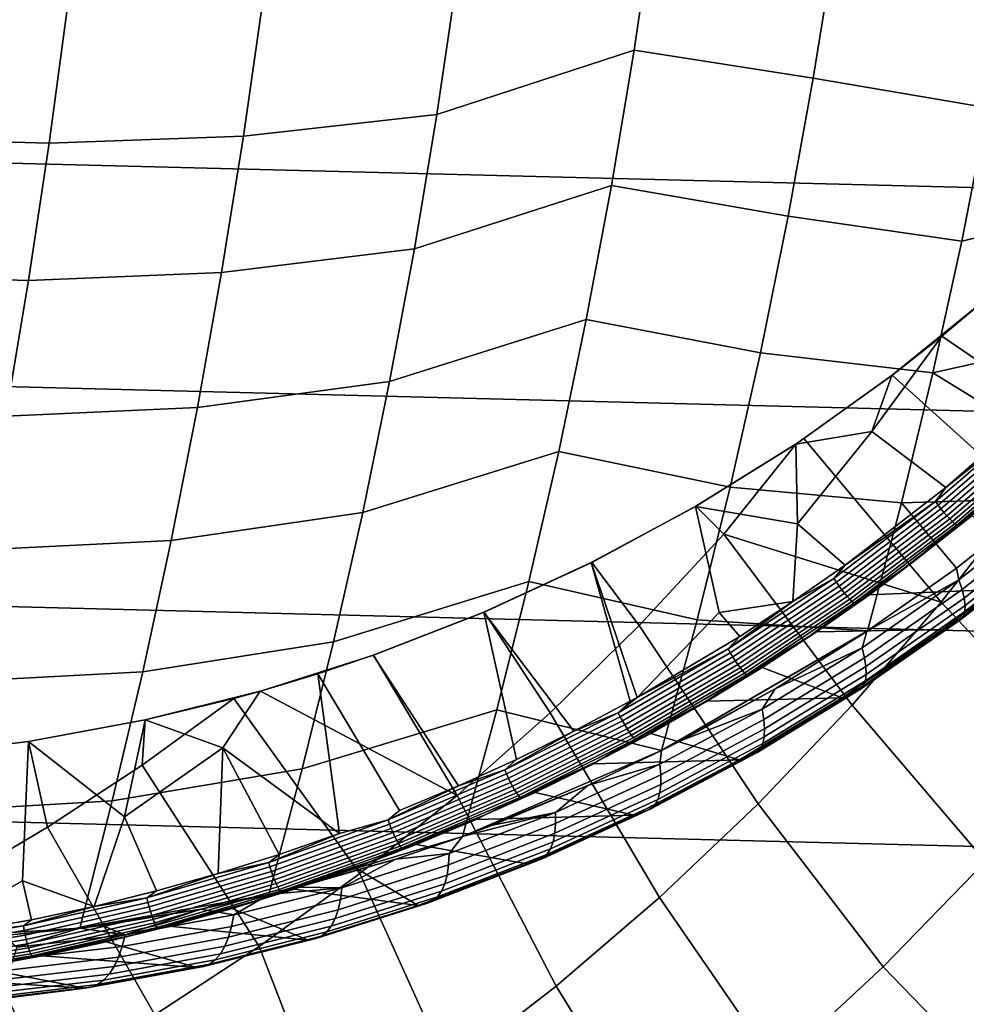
# Model space of a CAD drawing. Header units: metres. Extents: x -248 to 28, y -28 to 28.
# Tile 427 of 507: x 6.85 to 12.28, y -12.28 to -6.64. Entities that reach past the tile are written whole.
import ezdxf

# ---------------------------------------------------------------- set-up
doc = ezdxf.new("R2010")
doc.units = ezdxf.units.M
doc.layers.add('solid_10_061_053_XXX', color=7, linetype='CONTINUOUS')

msp = doc.modelspace()

# ---------------------------------------------------------------- linework, layer by layer
at = {"layer": 'solid_10_061_053_XXX'}
for points in [[(25.284929, -7.93235, -9.8), (-25.654243, -6.641504, -9.8), (-25.957792, -5.333158, -9.8), (25.654264, -6.641425, -9.8)], [(9.244533, -7.185627, 154.108765), (10.375559, -6.816954, 153.54126), (10.49159, -6.033722, 153.726349), (9.360117, -6.407876, 154.305481)], [(10.49159, -6.033722, 153.726349), (10.375559, -6.816954, 153.54126), (11.403118, -6.976356, 152.806366), (11.531529, -6.176166, 152.998718)], [(11.531529, -6.176166, 152.998718), (11.403118, -6.976356, 152.806366), (12.404055, -7.147351, 152.037994), (12.53872, -6.374791, 152.227692)], [(8.135921, -7.308485, 154.707077), (9.244533, -7.185627, 154.108765), (9.360117, -6.407876, 154.305481), (8.248598, -6.517776, 154.912094)], [(7.023015, -7.348447, 155.295807), (7.129978, -6.553258, 155.504395), (6.002103, -6.526462, 156.079498), (5.902855, -7.319019, 155.87146)], [(8.248598, -6.517776, 154.912094), (7.129978, -6.553258, 155.504395), (7.023015, -7.348447, 155.295807), (8.135921, -7.308485, 154.707077)], [(24.850672, -9.202921, -9.8), (-25.284903, -7.932432, -9.8), (-25.654243, -6.641504, -9.8), (25.284929, -7.93235, -9.8)], [(9.115823, -7.955221, 153.889694), (10.245491, -7.592253, 153.333755), (10.375559, -6.816954, 153.54126), (9.244533, -7.185627, 154.108765)], [(10.375559, -6.816954, 153.54126), (10.245491, -7.592253, 153.333755), (11.259202, -7.767858, 152.590775), (11.403118, -6.976356, 152.806366)], [(12.254116, -7.91139, 151.826782), (13.308946, -7.660403, 151.146729), (13.463882, -6.880183, 151.352234), (12.404055, -7.147351, 152.037994)], [(11.403118, -6.976356, 152.806366), (11.259202, -7.767858, 152.590775), (12.254116, -7.91139, 151.826782), (12.404055, -7.147351, 152.037994)], [(8.010457, -8.090765, 154.478775), (9.115823, -7.955221, 153.889694), (9.244533, -7.185627, 154.108765), (8.135921, -7.308485, 154.707077)], [(6.90391, -8.135222, 155.063522), (7.023015, -7.348447, 155.295807), (5.902855, -7.319019, 155.87146), (5.79233, -8.103414, 155.639771)], [(8.135921, -7.308485, 154.707077), (7.023015, -7.348447, 155.295807), (6.90391, -8.135222, 155.063522), (8.010457, -8.090765, 154.478775)], [(8.974152, -8.715796, 153.64856), (10.101542, -8.358715, 153.104095), (10.245491, -7.592253, 153.333755), (9.115823, -7.955221, 153.889694)], [(10.245491, -7.592253, 153.333755), (10.101542, -8.358715, 153.104095), (11.099969, -8.549688, 152.352234), (11.259202, -7.767858, 152.590775)], [(12.089097, -8.666004, 151.594299), (13.137514, -8.430961, 150.919357), (13.308946, -7.660403, 151.146729), (12.254116, -7.91139, 151.826782)], [(11.259202, -7.767858, 152.590775), (11.099969, -8.549688, 152.352234), (12.089097, -8.666004, 151.594299), (12.254116, -7.91139, 151.826782)], [(24.352566, -10.449987, -9.8), (-24.850639, -9.203009, -9.8), (-25.284903, -7.932432, -9.8), (24.850672, -9.202921, -9.8)], [(7.87237, -8.863729, 154.227493), (8.974152, -8.715796, 153.64856), (9.115823, -7.955221, 153.889694), (8.010457, -8.090765, 154.478775)], [(6.772821, -8.912702, 154.807861), (6.90391, -8.135222, 155.063522), (5.79233, -8.103414, 155.639771), (5.67067, -8.878786, 155.384735)], [(8.010457, -8.090765, 154.478775), (6.90391, -8.135222, 155.063522), (6.772821, -8.912702, 154.807861), (7.87237, -8.863729, 154.227493)], [(12.617494, -9.365501, 147.116699), (13.066931, -8.72749, 147.116699), (12.380787, -8.252901, 147.62265), (11.855892, -8.678464, 147.730698)], [(12.377996, -8.255672, 148.430588), (12.140452, -8.454803, 148.478043), (11.855892, -8.678464, 147.730698), (12.380787, -8.252901, 147.62265)], [(12.377996, -8.255672, 148.430588), (12.711805, -8.843927, 148.077499), (12.140452, -8.454803, 148.478043)], [(8.819705, -9.466509, 153.385651), (9.943907, -9.115468, 152.8526), (10.101542, -8.358715, 153.104095), (8.974152, -8.715796, 153.64856)], [(10.101542, -8.358715, 153.104095), (9.943907, -9.115468, 152.8526), (10.925651, -9.320897, 152.09108), (11.099969, -8.549688, 152.352234)], [(11.85335, -8.680717, 148.535294), (12.140452, -8.454803, 148.478043), (11.738485, -9.001714, 148.479019)], [(12.711805, -8.843927, 148.077499), (12.163136, -9.322347, 148.172913), (11.738485, -9.001714, 148.479019), (12.140452, -8.454803, 148.478043)], [(11.85335, -8.680717, 148.535294), (11.855892, -8.678464, 147.730698), (12.140452, -8.454803, 148.478043)], [(12.089097, -8.666004, 151.594299), (12.950979, -9.194942, 150.667313), (13.137514, -8.430961, 150.919357)], [(11.099969, -8.549688, 152.352234), (10.925651, -9.320897, 152.09108), (11.909224, -9.410316, 151.340897), (12.089097, -8.666004, 151.594299)], [(11.302268, -9.073219, 148.644821), (11.348875, -9.041702, 147.834641), (11.855892, -8.678464, 147.730698), (11.85335, -8.680717, 148.535294)], [(11.302268, -9.073219, 148.644821), (11.85335, -8.680717, 148.535294), (11.738485, -9.001714, 148.479019)], [(12.136933, -9.980412, 147.116699), (12.617494, -9.365501, 147.116699), (11.855892, -8.678464, 147.730698), (11.348875, -9.041702, 147.834641)], [(12.089097, -8.666004, 151.594299), (11.909224, -9.410316, 151.340897), (12.72895, -9.385272, 150.735016), (12.950979, -9.194942, 150.667313)], [(7.721846, -9.626508, 153.953552), (8.819705, -9.466509, 153.385651), (8.974152, -8.715796, 153.64856), (7.87237, -8.863729, 154.227493)], [(12.657169, -8.927126, 148.078506), (12.163136, -9.322347, 148.172913), (12.711805, -8.843927, 148.077499)], [(7.87237, -8.863729, 154.227493), (6.772821, -8.912702, 154.807861), (6.62992, -9.680014, 154.529129), (7.721846, -9.626508, 153.953552)], [(12.102985, -9.402634, 148.17485), (12.163136, -9.322347, 148.172913), (12.657169, -8.927126, 148.078506)], [(12.102985, -9.402634, 148.17485), (12.657169, -8.927126, 148.078506), (12.674067, -8.94693, 148.071762), (12.118665, -9.423484, 148.168335)], [(12.118665, -9.423484, 148.168335), (12.674067, -8.94693, 148.071762), (12.69195, -8.966913, 148.069748), (12.135315, -9.444523, 148.166519)], [(12.135315, -9.444523, 148.166519), (12.69195, -8.966913, 148.069748), (12.710239, -8.986432, 148.072495), (12.152402, -9.465074, 148.169495)], [(11.302268, -9.073219, 148.644821), (11.738485, -9.001714, 148.479019), (11.313309, -9.529966, 148.479233)], [(12.163136, -9.322347, 148.172913), (11.585681, -9.766893, 148.273163), (11.313309, -9.529966, 148.479233), (11.738485, -9.001714, 148.479019)], [(12.152402, -9.465074, 148.169495), (12.710239, -8.986432, 148.072495), (12.728351, -9.004859, 148.079956), (12.169376, -9.484477, 148.177139)], [(12.169376, -9.484477, 148.177139), (12.728351, -9.004859, 148.079956), (12.745701, -9.021604, 148.091858), (12.185693, -9.502107, 148.18924)], [(12.185693, -9.502107, 148.18924), (12.745701, -9.021604, 148.091858), (12.761732, -9.036126, 148.107834), (12.200826, -9.517399, 148.205368)], [(10.726982, -9.431315, 148.758682), (10.72967, -9.429515, 147.961014), (11.304771, -9.071272, 147.843658), (11.302268, -9.073219, 148.644821)], [(10.726982, -9.431315, 148.758682), (11.302268, -9.073219, 148.644821), (11.313309, -9.529966, 148.479233)], [(10.889824, -9.589048, 147.834854), (11.304771, -9.071272, 147.843658), (10.72967, -9.429515, 147.961014)], [(12.136933, -9.980412, 147.116699), (11.348875, -9.041702, 147.834641), (11.304771, -9.071272, 147.843658), (10.889824, -9.589048, 147.834854)], [(11.302268, -9.073219, 148.644821), (11.304771, -9.071272, 147.843658), (11.348875, -9.041702, 147.834641)], [(12.200826, -9.517399, 148.205368), (12.761732, -9.036126, 148.107834), (12.775929, -9.047961, 148.127365), (12.21429, -9.529861, 148.225021)], [(12.21429, -9.529861, 148.225021), (12.775929, -9.047961, 148.127365), (12.787836, -9.056727, 148.149826), (12.225652, -9.539092, 148.247574)], [(12.225652, -9.539092, 148.247574), (12.787836, -9.056727, 148.149826), (12.519433, -9.307812, 148.222794)], [(8.652672, -10.206519, 153.101288), (9.77279, -9.861647, 152.579559), (9.943907, -9.115468, 152.8526), (8.819705, -9.466509, 153.385651)], [(9.943907, -9.115468, 152.8526), (9.77279, -9.861647, 152.579559), (10.736482, -10.080536, 151.807648), (10.925651, -9.320897, 152.09108)], [(23.791927, -11.67022, -9.8), (-24.352528, -10.450079, -9.8), (-24.850639, -9.203009, -9.8), (24.352566, -10.449987, -9.8)], [(11.965378, -9.75566, 148.319061), (12.519433, -9.307812, 148.222794), (12.312025, -9.484849, 148.267929)], [(12.225652, -9.539092, 148.247574), (12.519433, -9.307812, 148.222794), (11.965378, -9.75566, 148.319061)], [(10.925651, -9.320897, 152.09108), (10.736482, -10.080536, 151.807648), (11.714759, -10.143613, 151.066727), (11.909224, -9.410316, 151.340897)], [(12.102985, -9.402634, 148.17485), (11.585681, -9.766893, 148.273163), (12.163136, -9.322347, 148.172913)], [(12.945025, -10.835777, 146.342194), (13.468182, -10.178204, 146.342194), (12.617494, -9.365501, 147.116699), (12.136933, -9.980412, 147.116699)], [(11.52129, -9.843099, 148.275818), (11.585681, -9.766893, 148.273163), (12.102985, -9.402634, 148.17485)], [(11.52129, -9.843099, 148.275818), (12.102985, -9.402634, 148.17485), (12.118665, -9.423484, 148.168335), (11.535694, -9.864916, 148.269516)], [(11.909224, -9.410316, 151.340897), (11.714759, -10.143613, 151.066727), (12.224598, -9.783947, 150.89534)], [(11.909224, -9.410316, 151.340897), (12.224598, -9.783947, 150.89534), (12.72895, -9.385272, 150.735016)], [(12.238312, -9.852019, 150.838242), (12.773966, -9.42888, 150.668549), (12.72895, -9.385272, 150.735016), (12.224598, -9.783947, 150.89534)], [(7.559068, -10.378229, 153.657288), (8.652672, -10.206519, 153.101288), (8.819705, -9.466509, 153.385651), (7.721846, -9.626508, 153.953552)], [(10.130357, -9.75308, 148.876266), (10.132538, -9.751783, 148.082306), (10.72967, -9.429515, 147.961014), (10.726982, -9.431315, 148.758682)], [(10.726982, -9.431315, 148.758682), (10.864352, -10.038164, 148.479477), (10.392905, -10.525275, 148.479568), (10.130357, -9.75308, 148.876266)], [(10.404833, -10.113237, 147.834854), (10.889824, -9.589048, 147.834854), (10.72967, -9.429515, 147.961014), (10.132538, -9.751783, 148.082306)], [(11.286789, -9.975922, 148.324982), (10.864352, -10.038164, 148.479477), (10.726982, -9.431315, 148.758682), (11.313309, -9.529966, 148.479233)], [(11.535694, -9.864916, 148.269516), (12.118665, -9.423484, 148.168335), (12.135315, -9.444523, 148.166519), (11.551056, -9.88693, 148.267929)], [(11.551056, -9.88693, 148.267929), (12.135315, -9.444523, 148.166519), (12.152402, -9.465074, 148.169495), (11.566883, -9.908435, 148.271118)], [(11.566883, -9.908435, 148.271118), (12.152402, -9.465074, 148.169495), (12.169376, -9.484477, 148.177139), (11.582667, -9.928739, 148.278976)], [(12.256448, -9.907056, 150.770905), (12.796113, -9.481407, 150.600403), (12.773966, -9.42888, 150.668549), (12.238312, -9.852019, 150.838242)], [(11.585681, -9.766893, 148.273163), (11.286789, -9.975922, 148.324982), (11.313309, -9.529966, 148.479233)], [(11.582667, -9.928739, 148.278976), (12.169376, -9.484477, 148.177139), (12.185693, -9.502107, 148.18924), (11.597899, -9.947188, 148.29126)], [(11.597899, -9.947188, 148.29126), (12.185693, -9.502107, 148.18924), (12.200826, -9.517399, 148.205368), (11.612092, -9.963191, 148.307556)], [(11.612092, -9.963191, 148.307556), (12.200826, -9.517399, 148.205368), (12.21429, -9.529861, 148.225021), (11.624787, -9.976233, 148.327347)], [(11.624787, -9.976233, 148.327347), (12.21429, -9.529861, 148.225021), (12.225652, -9.539092, 148.247574), (11.635579, -9.985895, 148.350006)], [(11.724946, -9.937097, 148.371048), (12.312025, -9.484849, 148.267929), (12.700123, -9.705933, 150.038544), (12.446944, -9.907779, 150.120026)], [(11.965378, -9.75566, 148.319061), (12.312025, -9.484849, 148.267929), (11.724946, -9.937097, 148.371048)], [(12.268213, -9.956066, 150.697739), (12.811646, -9.528152, 150.526474), (12.796113, -9.481407, 150.600403), (12.256448, -9.907056, 150.770905)], [(12.273441, -9.998361, 150.619781), (12.820348, -9.568456, 150.447769), (12.811646, -9.528152, 150.526474), (12.268213, -9.956066, 150.697739)], [(11.087259, -11.13492, 147.116699), (11.626435, -10.570703, 147.116699), (10.889824, -9.589048, 147.834854), (10.404833, -10.113237, 147.834854)], [(11.626435, -10.570703, 147.116699), (12.136933, -9.980412, 147.116699), (10.889824, -9.589048, 147.834854)], [(11.635579, -9.985895, 148.350006), (12.225652, -9.539092, 148.247574), (11.965378, -9.75566, 148.319061)], [(12.272061, -10.033348, 150.538132), (12.822097, -9.601754, 150.365417), (12.820348, -9.568456, 150.447769), (12.273441, -9.998361, 150.619781)], [(7.721846, -9.626508, 153.953552), (6.62992, -9.680014, 154.529129), (6.475379, -10.436289, 154.227661), (7.559068, -10.378229, 153.657288)], [(12.228917, -10.090102, 150.282593), (12.785864, -9.655477, 150.10817), (12.804732, -9.645573, 150.194412), (12.249641, -10.079543, 150.368347)], [(12.249641, -10.079543, 150.368347), (12.804732, -9.645573, 150.194412), (12.816867, -9.627581, 150.280579), (12.264091, -10.060535, 150.453918)], [(12.264091, -10.060535, 150.453918), (12.816867, -9.627581, 150.280579), (12.822097, -9.601754, 150.365417), (12.272061, -10.033348, 150.538132)], [(12.228917, -10.090102, 150.282593), (12.446944, -9.907779, 150.120026), (12.785864, -9.655477, 150.10817)], [(9.513801, -10.037605, 148.997238), (9.516088, -10.036461, 148.20694), (10.132538, -9.751783, 148.082306), (10.130357, -9.75308, 148.876266)], [(10.130357, -9.75308, 148.876266), (10.35265, -10.54754, 148.486511), (10.029696, -10.71894, 148.542221), (9.513801, -10.037605, 148.997238)], [(9.894638, -10.612928, 147.834854), (10.404833, -10.113237, 147.834854), (10.132538, -9.751783, 148.082306), (9.516088, -10.036461, 148.20694)], [(10.130357, -9.75308, 148.876266), (10.392905, -10.525275, 148.479568), (10.35265, -10.54754, 148.486511)], [(11.386464, -10.169911, 148.419449), (11.965378, -9.75566, 148.319061), (11.421086, -10.149735, 148.424347)], [(11.635579, -9.985895, 148.350006), (11.965378, -9.75566, 148.319061), (11.386464, -10.169911, 148.419449)], [(11.965378, -9.75566, 148.319061), (11.724946, -9.937097, 148.371048), (11.421086, -10.149735, 148.424347)], [(11.52129, -9.843099, 148.275818), (11.286789, -9.975922, 148.324982), (11.585681, -9.766893, 148.273163)], [(12.238312, -9.852019, 150.838242), (12.224598, -9.783947, 150.89534), (11.714759, -10.143613, 151.066727)], [(8.473246, -10.934992, 152.795807), (9.588397, -10.596388, 152.285309), (9.77279, -9.861647, 152.579559), (8.652672, -10.206519, 153.101288)], [(9.77279, -9.861647, 152.579559), (9.588397, -10.596388, 152.285309), (10.533062, -10.83043, 151.500305), (10.736482, -10.080536, 151.807648)], [(10.914306, -10.246979, 148.380936), (11.286789, -9.975922, 148.324982), (11.52129, -9.843099, 148.275818)], [(10.914306, -10.246979, 148.380936), (11.52129, -9.843099, 148.275818), (11.535694, -9.864916, 148.269516), (10.927382, -10.26968, 148.374863)], [(10.927382, -10.26968, 148.374863), (11.535694, -9.864916, 148.269516), (11.551056, -9.88693, 148.267929), (10.941403, -10.292586, 148.37352)], [(11.683034, -10.240511, 151.025055), (12.238312, -9.852019, 150.838242), (11.714759, -10.143613, 151.066727), (11.70927, -10.147264, 151.068619)], [(11.69701, -10.297885, 150.958679), (12.256448, -9.907056, 150.770905), (12.238312, -9.852019, 150.838242), (11.683034, -10.240511, 151.025055)], [(10.941403, -10.292586, 148.37352), (11.551056, -9.88693, 148.267929), (11.566883, -9.908435, 148.271118), (10.95592, -10.314963, 148.376938)], [(10.95592, -10.314963, 148.376938), (11.566883, -9.908435, 148.271118), (11.582667, -9.928739, 148.278976), (10.970464, -10.336091, 148.385025)], [(10.970464, -10.336091, 148.385025), (11.582667, -9.928739, 148.278976), (11.597899, -9.947188, 148.29126), (10.984569, -10.355289, 148.397491)], [(11.421086, -10.149735, 148.424347), (11.724946, -9.937097, 148.371048), (12.446944, -9.907779, 150.120026), (12.143872, -10.135469, 150.220169)], [(11.704864, -10.349011, 150.886444), (12.268213, -9.956066, 150.697739), (12.256448, -9.907056, 150.770905), (11.69701, -10.297885, 150.958679)], [(12.228917, -10.090102, 150.282593), (12.143872, -10.135469, 150.220169), (12.446944, -9.907779, 150.120026)], [(11.286789, -9.975922, 148.324982), (10.981474, -10.175825, 148.377838), (10.864352, -10.038164, 148.479477)], [(10.914306, -10.246979, 148.380936), (10.981474, -10.175825, 148.377838), (11.286789, -9.975922, 148.324982)], [(10.984569, -10.355289, 148.397491), (11.597899, -9.947188, 148.29126), (11.612092, -9.963191, 148.307556), (10.997781, -10.371943, 148.413956)], [(10.997781, -10.371943, 148.413956), (11.612092, -9.963191, 148.307556), (11.624787, -9.976233, 148.327347), (11.009676, -10.385517, 148.433899)], [(11.009676, -10.385517, 148.433899), (11.624787, -9.976233, 148.327347), (11.635579, -9.985895, 148.350006), (11.019872, -10.395574, 148.45665)], [(11.019872, -10.395574, 148.45665), (11.635579, -9.985895, 148.350006), (11.386464, -10.169911, 148.419449)], [(12.389795, -11.466504, 146.342194), (12.945025, -10.835777, 146.342194), (12.136933, -9.980412, 147.116699), (11.626435, -10.570703, 147.116699)], [(11.706486, -10.393174, 150.809372), (12.273441, -9.998361, 150.619781), (12.268213, -9.956066, 150.697739), (11.704864, -10.349011, 150.886444)], [(8.880137, -10.2834, 149.121002), (8.882484, -10.282428, 148.334412), (9.516088, -10.036461, 148.20694), (9.513801, -10.037605, 148.997238)], [(9.513801, -10.037605, 148.997238), (9.70142, -10.880517, 148.598755), (9.368123, -11.032064, 148.656067), (8.880137, -10.2834, 149.121002)], [(9.360476, -11.086912, 147.834854), (9.894638, -10.612928, 147.834854), (9.516088, -10.036461, 148.20694), (8.882484, -10.282428, 148.334412)], [(9.513801, -10.037605, 148.997238), (10.029696, -10.71894, 148.542221), (9.70142, -10.880517, 148.598755)], [(10.981474, -10.175825, 148.377838), (10.392905, -10.525275, 148.479568), (10.864352, -10.038164, 148.479477)], [(11.691031, -10.458232, 150.645081), (12.264091, -10.060535, 150.453918), (12.272061, -10.033348, 150.538132), (11.701853, -10.429751, 150.728531)], [(11.701853, -10.429751, 150.728531), (12.272061, -10.033348, 150.538132), (12.273441, -9.998361, 150.619781), (11.706486, -10.393174, 150.809372)], [(10.736482, -10.080536, 151.807648), (10.533062, -10.83043, 151.500305), (11.714759, -10.143613, 151.066727)], [(11.65151, -10.489421, 150.474991), (12.228917, -10.090102, 150.282593), (12.249641, -10.079543, 150.368347), (11.674171, -10.478215, 150.560165)], [(11.65151, -10.489421, 150.474991), (12.143872, -10.135469, 150.220169), (12.228917, -10.090102, 150.282593)], [(11.674171, -10.478215, 150.560165), (12.249641, -10.079543, 150.368347), (12.264091, -10.060535, 150.453918), (11.691031, -10.458232, 150.645081)], [(10.520735, -11.671671, 147.116699), (11.087259, -11.13492, 147.116699), (10.404833, -10.113237, 147.834854), (9.894638, -10.612928, 147.834854)], [(10.533062, -10.83043, 151.500305), (11.70927, -10.147264, 151.068619), (11.714759, -10.143613, 151.066727)], [(10.533062, -10.83043, 151.500305), (11.184402, -10.475888, 151.255005), (11.70927, -10.147264, 151.068619)], [(11.110699, -10.353104, 148.478714), (11.421086, -10.149735, 148.424347), (12.143872, -10.135469, 150.220169), (11.569645, -10.528316, 150.417908)], [(11.386464, -10.169911, 148.419449), (11.421086, -10.149735, 148.424347), (11.110699, -10.353104, 148.478714)], [(11.683034, -10.240511, 151.025055), (11.70927, -10.147264, 151.068619), (11.184402, -10.475888, 151.255005)], [(11.65151, -10.489421, 150.474991), (11.569645, -10.528316, 150.417908), (12.143872, -10.135469, 150.220169)], [(7.384232, -11.118035, 153.339035), (8.473246, -10.934992, 152.795807), (8.652672, -10.206519, 153.101288), (7.559068, -10.378229, 153.657288)], [(10.914306, -10.246979, 148.380936), (10.392905, -10.525275, 148.479568), (10.981474, -10.175825, 148.377838)], [(11.019872, -10.395574, 148.45665), (11.386464, -10.169911, 148.419449), (10.794057, -10.547, 148.534134), (10.784755, -10.549266, 148.523575)], [(11.386464, -10.169911, 148.419449), (11.110699, -10.353104, 148.478714), (10.794057, -10.547, 148.534134)], [(10.284353, -10.612894, 148.489777), (10.392905, -10.525275, 148.479568), (10.914306, -10.246979, 148.380936)], [(10.284353, -10.612894, 148.489777), (10.914306, -10.246979, 148.380936), (10.927382, -10.26968, 148.374863), (10.296056, -10.636394, 148.483948)], [(11.110607, -10.592892, 151.229309), (11.683034, -10.240511, 151.025055), (11.184402, -10.475888, 151.255005)], [(11.120298, -10.652419, 151.164078), (11.69701, -10.297885, 150.958679), (11.683034, -10.240511, 151.025055), (11.110607, -10.592892, 151.229309)], [(9.360476, -11.086912, 147.834854), (8.882484, -10.282428, 148.334412), (8.233757, -10.488726, 148.464294)], [(8.880137, -10.2834, 149.121002), (8.56263, -10.38985, 149.1828), (8.233757, -10.488726, 148.464294), (8.882484, -10.282428, 148.334412)], [(8.880137, -10.2834, 149.121002), (9.368123, -11.032064, 148.656067), (9.030097, -11.173437, 148.714096), (8.56263, -10.38985, 149.1828)], [(10.296056, -10.636394, 148.483948), (10.927382, -10.26968, 148.374863), (10.941403, -10.292586, 148.37352), (10.30869, -10.660107, 148.482834)], [(10.30869, -10.660107, 148.482834), (10.941403, -10.292586, 148.37352), (10.95592, -10.314963, 148.376938), (10.321849, -10.683271, 148.486496)], [(10.321849, -10.683271, 148.486496), (10.95592, -10.314963, 148.376938), (10.970464, -10.336091, 148.385025), (10.33511, -10.705143, 148.494797)], [(11.124124, -10.705503, 151.092926), (11.704864, -10.349011, 150.886444), (11.69701, -10.297885, 150.958679), (11.120298, -10.652419, 151.164078)], [(7.559068, -10.378229, 153.657288), (6.475379, -10.436289, 154.227661), (6.309386, -11.180671, 153.903824), (7.384232, -11.118035, 153.339035)], [(10.33511, -10.705143, 148.494797), (10.970464, -10.336091, 148.385025), (10.984569, -10.355289, 148.397491), (10.348046, -10.725019, 148.507477)], [(10.348046, -10.725019, 148.507477), (10.984569, -10.355289, 148.397491), (10.997781, -10.371943, 148.413956), (10.360244, -10.742262, 148.524109)], [(10.360244, -10.742262, 148.524109), (10.997781, -10.371943, 148.413956), (11.009676, -10.385517, 148.433899), (10.371308, -10.756315, 148.544189)], [(10.794057, -10.547, 148.534134), (11.110699, -10.353104, 148.478714), (11.569645, -10.528316, 150.417908)], [(11.122027, -10.751399, 151.016891), (11.706486, -10.393174, 150.809372), (11.704864, -10.349011, 150.886444), (11.124124, -10.705503, 151.092926)], [(8.68764, -11.304503, 148.772797), (8.017767, -10.813806, 149.183624), (8.232512, -10.489195, 149.246902), (8.56263, -10.38985, 149.1828)], [(8.56263, -10.38985, 149.1828), (8.232512, -10.489195, 149.246902), (8.081525, -10.530762, 148.494675), (8.233757, -10.488726, 148.464294)], [(8.965058, -11.225991, 148.716705), (8.68764, -11.304503, 148.772797), (8.56263, -10.38985, 149.1828), (9.030097, -11.173437, 148.714096)], [(10.371308, -10.756315, 148.544189), (11.009676, -10.385517, 148.433899), (11.019872, -10.395574, 148.45665), (10.380886, -10.766729, 148.567062)], [(10.380886, -10.766729, 148.567062), (11.019872, -10.395574, 148.45665), (10.784755, -10.549266, 148.523575)], [(11.100275, -10.81916, 150.854416), (11.691031, -10.458232, 150.645081), (11.701853, -10.429751, 150.728531), (11.114041, -10.789463, 150.937012)], [(11.114041, -10.789463, 150.937012), (11.701853, -10.429751, 150.728531), (11.706486, -10.393174, 150.809372), (11.122027, -10.751399, 151.016891)], [(23.170242, -12.860395, -9.8), (-23.791882, -11.670311, -9.8), (-24.352528, -10.450079, -9.8), (23.791927, -11.67022, -9.8)], [(8.232512, -10.489195, 149.246902), (7.572248, -10.654472, 149.37468), (7.573191, -10.654179, 148.595886), (8.081525, -10.530762, 148.494675)], [(7.572248, -10.654472, 149.37468), (8.232512, -10.489195, 149.246902), (8.017767, -10.813806, 149.183624)], [(8.803638, -11.534039, 147.834854), (9.360476, -11.086912, 147.834854), (8.233757, -10.488726, 148.464294), (8.081525, -10.530762, 148.494675)], [(10.533062, -10.83043, 151.500305), (10.651113, -10.770343, 151.454697), (11.184402, -10.475888, 151.255005)], [(11.110607, -10.592892, 151.229309), (11.184402, -10.475888, 151.255005), (10.651113, -10.770343, 151.454697)], [(11.056258, -10.851911, 150.68573), (11.65151, -10.489421, 150.474991), (11.674171, -10.478215, 150.560165), (11.080924, -10.840074, 150.770264)], [(11.056258, -10.851911, 150.68573), (11.569645, -10.528316, 150.417908), (11.65151, -10.489421, 150.474991)], [(11.080924, -10.840074, 150.770264), (11.674171, -10.478215, 150.560165), (11.691031, -10.458232, 150.645081), (11.100275, -10.81916, 150.854416)], [(7.555866, -10.9132, 148.495041), (8.081525, -10.530762, 148.494675), (7.573191, -10.654179, 148.595886)], [(8.225476, -11.953228, 147.834854), (8.803638, -11.534039, 147.834854), (8.081525, -10.530762, 148.494675), (7.555866, -10.9132, 148.495041)], [(10.284353, -10.612894, 148.489777), (10.029696, -10.71894, 148.542221), (10.35265, -10.54754, 148.486511)], [(10.162354, -10.892499, 148.631012), (10.784755, -10.549266, 148.523575), (10.471444, -10.731234, 148.59053)], [(10.380886, -10.766729, 148.567062), (10.784755, -10.549266, 148.523575), (10.162354, -10.892499, 148.631012)], [(10.284353, -10.612894, 148.489777), (10.35265, -10.54754, 148.486511), (10.392905, -10.525275, 148.479568)], [(10.471444, -10.731234, 148.59053), (10.794057, -10.547, 148.534134), (11.569645, -10.528316, 150.417908), (10.979842, -10.883558, 150.631836)], [(10.784755, -10.549266, 148.523575), (10.794057, -10.547, 148.534134), (10.471444, -10.731234, 148.59053)], [(11.056258, -10.851911, 150.68573), (10.979842, -10.883558, 150.631836), (11.569645, -10.528316, 150.417908)], [(8.28164, -11.654696, 152.4673), (9.391233, -11.32236, 151.967773), (9.588397, -10.596388, 152.285309), (8.473246, -10.934992, 152.795807)], [(9.588397, -10.596388, 152.285309), (9.391233, -11.32236, 151.967773), (10.533062, -10.83043, 151.500305)], [(10.523545, -10.907774, 151.451233), (11.110607, -10.592892, 151.229309), (10.651113, -10.770343, 151.454697), (10.533062, -10.83043, 151.500305)], [(10.528855, -10.96926, 151.387314), (11.120298, -10.652419, 151.164078), (11.110607, -10.592892, 151.229309), (10.523545, -10.907774, 151.451233)], [(11.803868, -12.068821, 146.342194), (12.389795, -11.466504, 146.342194), (11.626435, -10.570703, 147.116699), (11.087259, -11.13492, 147.116699)], [(6.902956, -10.778223, 149.503586), (6.903751, -10.77804, 148.728607), (7.573191, -10.654179, 148.595886), (7.572248, -10.654472, 149.37468)], [(6.902956, -10.778223, 149.503586), (7.572248, -10.654472, 149.37468), (7.45338, -11.209558, 149.183914)], [(7.013162, -11.269631, 148.495041), (7.555866, -10.9132, 148.495041), (7.573191, -10.654179, 148.595886), (6.903751, -10.77804, 148.728607)], [(7.572248, -10.654472, 149.37468), (8.017767, -10.813806, 149.183624), (7.45338, -11.209558, 149.183914)], [(9.928259, -12.179632, 147.116699), (10.520735, -11.671671, 147.116699), (9.894638, -10.612928, 147.834854), (9.360476, -11.086912, 147.834854)], [(9.633794, -10.939581, 148.601852), (10.029696, -10.71894, 148.542221), (10.284353, -10.612894, 148.489777)], [(9.633794, -10.939581, 148.601852), (10.284353, -10.612894, 148.489777), (10.296056, -10.636394, 148.483948), (9.644083, -10.963791, 148.596268)], [(9.644083, -10.963791, 148.596268), (10.296056, -10.636394, 148.483948), (10.30869, -10.660107, 148.482834), (9.655288, -10.988221, 148.595413)], [(9.655288, -10.988221, 148.595413), (10.30869, -10.660107, 148.482834), (10.321849, -10.683271, 148.486496), (9.667048, -11.012088, 148.599319)], [(10.528558, -11.024132, 151.317444), (11.124124, -10.705503, 151.092926), (11.120298, -10.652419, 151.164078), (10.528855, -10.96926, 151.387314)], [(9.633794, -10.939581, 148.601852), (9.70142, -10.880517, 148.598755), (10.029696, -10.71894, 148.542221)], [(9.667048, -11.012088, 148.599319), (10.321849, -10.683271, 148.486496), (10.33511, -10.705143, 148.494797), (9.678987, -11.034623, 148.607849)], [(9.678987, -11.034623, 148.607849), (10.33511, -10.705143, 148.494797), (10.348046, -10.725019, 148.507477), (9.69072, -11.055103, 148.620728)], [(10.522657, -11.071618, 151.242584), (11.122027, -10.751399, 151.016891), (11.124124, -10.705503, 151.092926), (10.528558, -11.024132, 151.317444)], [(9.69072, -11.055103, 148.620728), (10.348046, -10.725019, 148.507477), (10.360244, -10.742262, 148.524109), (9.70187, -11.07287, 148.637558)], [(9.70187, -11.07287, 148.637558), (10.360244, -10.742262, 148.524109), (10.371308, -10.756315, 148.544189), (9.712079, -11.087352, 148.657776)], [(9.712079, -11.087352, 148.657776), (10.371308, -10.756315, 148.544189), (10.380886, -10.766729, 148.567062), (9.721019, -11.098084, 148.680756)], [(9.721019, -11.098084, 148.680756), (10.380886, -10.766729, 148.567062), (10.162354, -10.892499, 148.631012)], [(10.162354, -10.892499, 148.631012), (10.471444, -10.731234, 148.59053), (10.979842, -10.883558, 150.631836), (10.14314, -10.905619, 148.647842)], [(10.511236, -11.111053, 151.163803), (11.114041, -10.789463, 150.937012), (11.122027, -10.751399, 151.016891), (10.522657, -11.071618, 151.242584)], [(6.227418, -10.859949, 149.633102), (6.227579, -10.859899, 148.861984), (6.903751, -10.77804, 148.728607), (6.902956, -10.778223, 149.503586)], [(6.902956, -10.778223, 149.503586), (6.869463, -11.575885, 149.184219), (6.268119, -11.911839, 149.184402), (6.227418, -10.859949, 149.633102)], [(6.453679, -11.599098, 148.495041), (7.013162, -11.269631, 148.495041), (6.903751, -10.77804, 148.728607), (6.227579, -10.859899, 148.861984)], [(7.279865, -11.722816, 149.01297), (6.869463, -11.575885, 149.184219), (6.902956, -10.778223, 149.503586), (7.45338, -11.209558, 149.183914)], [(7.636856, -11.634368, 148.95224), (7.45338, -11.209558, 149.183914), (8.017767, -10.813806, 149.183624), (7.990701, -11.535089, 148.891922)], [(8.341077, -11.425077, 148.832092), (7.990701, -11.535089, 148.891922), (8.017767, -10.813806, 149.183624)], [(8.68764, -11.304503, 148.772797), (8.341077, -11.425077, 148.832092), (8.017767, -10.813806, 149.183624)], [(9.391233, -11.32236, 151.967773), (10.110424, -11.031056, 151.667786), (10.533062, -10.83043, 151.500305)], [(10.523545, -10.907774, 151.451233), (10.533062, -10.83043, 151.500305), (10.110424, -11.031056, 151.667786)], [(10.472548, -11.163675, 150.998886), (11.080924, -10.840074, 150.770264), (11.100275, -10.81916, 150.854416), (10.494454, -11.141883, 151.082184)], [(10.494454, -11.141883, 151.082184), (11.100275, -10.81916, 150.854416), (11.114041, -10.789463, 150.937012), (10.511236, -11.111053, 151.163803)], [(9.633794, -10.939581, 148.601852), (9.368123, -11.032064, 148.656067), (9.70142, -10.880517, 148.598755)], [(9.809441, -11.069982, 148.706009), (10.14314, -10.905619, 148.647842), (10.979842, -10.883558, 150.631836), (10.376728, -11.200459, 150.86203)], [(11.056258, -10.851911, 150.68573), (10.445824, -11.176124, 150.91507), (10.376728, -11.200459, 150.86203), (10.979842, -10.883558, 150.631836)], [(10.445824, -11.176124, 150.91507), (11.056258, -10.851911, 150.68573), (11.080924, -10.840074, 150.770264), (10.472548, -11.163675, 150.998886)], [(7.627389, -12.343462, 147.834854), (8.225476, -11.953228, 147.834854), (7.555866, -10.9132, 148.495041), (7.013162, -11.269631, 148.495041)], [(7.197321, -11.848159, 152.997406), (8.28164, -11.654696, 152.4673), (8.473246, -10.934992, 152.795807), (7.384232, -11.118035, 153.339035)], [(8.965058, -11.225991, 148.716705), (9.368123, -11.032064, 148.656067), (9.633794, -10.939581, 148.601852)], [(8.965058, -11.225991, 148.716705), (9.633794, -10.939581, 148.601852), (9.644083, -10.963791, 148.596268), (8.973897, -11.250823, 148.71138)], [(9.52142, -11.198561, 148.741348), (10.162354, -10.892499, 148.631012), (9.809441, -11.069982, 148.706009)], [(9.721019, -11.098084, 148.680756), (10.162354, -10.892499, 148.631012), (9.52142, -11.198561, 148.741348)], [(10.162354, -10.892499, 148.631012), (10.14314, -10.905619, 148.647842), (9.809441, -11.069982, 148.706009)], [(9.924422, -11.184011, 151.690674), (10.523545, -10.907774, 151.451233), (10.110424, -11.031056, 151.667786)], [(9.925284, -11.247249, 151.628265), (10.528855, -10.96926, 151.387314), (10.523545, -10.907774, 151.451233), (9.924422, -11.184011, 151.690674)], [(8.973897, -11.250823, 148.71138), (9.644083, -10.963791, 148.596268), (9.655288, -10.988221, 148.595413), (8.983637, -11.275881, 148.71077)], [(8.983637, -11.275881, 148.71077), (9.655288, -10.988221, 148.595413), (9.667048, -11.012088, 148.599319), (8.993963, -11.300362, 148.71492)], [(9.920801, -11.303725, 151.55983), (10.528558, -11.024132, 151.317444), (10.528855, -10.96926, 151.387314), (9.925284, -11.247249, 151.628265)], [(8.965058, -11.225991, 148.716705), (9.030097, -11.173437, 148.714096), (9.368123, -11.032064, 148.656067)], [(8.993963, -11.300362, 148.71492), (9.667048, -11.012088, 148.599319), (9.678987, -11.034623, 148.607849), (9.004546, -11.323477, 148.723679)], [(9.004546, -11.323477, 148.723679), (9.678987, -11.034623, 148.607849), (9.69072, -11.055103, 148.620728), (9.015044, -11.344485, 148.736786)], [(9.015044, -11.344485, 148.736786), (9.69072, -11.055103, 148.620728), (9.70187, -11.07287, 148.637558), (9.02512, -11.36271, 148.753799)], [(9.391233, -11.32236, 151.967773), (9.563211, -11.258287, 151.894318), (10.110424, -11.031056, 151.667786)], [(9.924422, -11.184011, 151.690674), (10.110424, -11.031056, 151.667786), (9.563211, -11.258287, 151.894318)], [(9.911036, -11.352648, 151.486313), (10.522657, -11.071618, 151.242584), (10.528558, -11.024132, 151.317444), (9.920801, -11.303725, 151.55983)], [(9.311294, -12.657551, 147.116699), (9.928259, -12.179632, 147.116699), (9.360476, -11.086912, 147.834854), (8.803638, -11.534039, 147.834854)], [(9.02512, -11.36271, 148.753799), (9.70187, -11.07287, 148.637558), (9.712079, -11.087352, 148.657776), (9.03445, -11.377567, 148.77417)], [(9.03445, -11.377567, 148.77417), (9.712079, -11.087352, 148.657776), (9.721019, -11.098084, 148.680756), (9.042735, -11.388578, 148.797272)], [(9.042735, -11.388578, 148.797272), (9.721019, -11.098084, 148.680756), (9.52142, -11.198561, 148.741348)], [(9.52142, -11.198561, 148.741348), (9.809441, -11.069982, 148.706009), (10.376728, -11.200459, 150.86203), (9.470641, -11.224153, 148.764984)], [(9.876277, -11.425199, 151.328232), (10.494454, -11.141883, 151.082184), (10.511236, -11.111053, 151.163803), (9.896125, -11.393329, 151.408752)], [(9.896125, -11.393329, 151.408752), (10.511236, -11.111053, 151.163803), (10.522657, -11.071618, 151.242584), (9.911036, -11.352648, 151.486313)], [(7.384232, -11.118035, 153.339035), (6.309386, -11.180671, 153.903824), (6.13176, -11.914036, 153.55719), (7.197321, -11.848159, 152.997406)], [(9.822953, -11.460843, 151.162857), (10.445824, -11.176124, 150.91507), (10.472548, -11.163675, 150.998886), (9.851772, -11.447809, 151.24588)], [(9.851772, -11.447809, 151.24588), (10.472548, -11.163675, 150.998886), (10.494454, -11.141883, 151.082184), (9.876277, -11.425199, 151.328232)], [(11.188695, -12.641236, 146.342194), (11.803868, -12.068821, 146.342194), (11.087259, -11.13492, 147.116699), (10.520735, -11.671671, 147.116699)], [(7.636856, -11.634368, 148.95224), (7.279865, -11.722816, 149.01297), (7.45338, -11.209558, 149.183914)], [(8.28059, -11.471184, 148.833878), (8.68764, -11.304503, 148.772797), (8.965058, -11.225991, 148.716705)], [(8.28059, -11.471184, 148.833878), (8.965058, -11.225991, 148.716705), (8.973897, -11.250823, 148.71138), (8.28795, -11.496546, 148.828796)], [(8.864154, -11.466532, 148.854141), (9.52142, -11.198561, 148.741348), (9.127047, -11.367973, 148.824707)], [(9.042735, -11.388578, 148.797272), (9.52142, -11.198561, 148.741348), (8.864154, -11.466532, 148.854141)], [(9.52142, -11.198561, 148.741348), (9.470641, -11.224153, 148.764984), (9.127047, -11.367973, 148.824707)], [(9.127047, -11.367973, 148.824707), (9.470641, -11.224153, 148.764984), (10.376728, -11.200459, 150.86203), (9.762304, -11.478432, 151.108383)], [(9.312204, -11.485348, 151.886597), (9.925284, -11.247249, 151.628265), (9.924422, -11.184011, 151.690674), (9.315826, -11.420576, 151.947296)], [(9.315826, -11.420576, 151.947296), (9.924422, -11.184011, 151.690674), (9.391233, -11.32236, 151.967773)], [(9.924422, -11.184011, 151.690674), (9.563211, -11.258287, 151.894318), (9.391233, -11.32236, 151.967773)], [(10.445824, -11.176124, 150.91507), (9.822953, -11.460843, 151.162857), (9.762304, -11.478432, 151.108383), (10.376728, -11.200459, 150.86203)], [(7.010827, -12.703795, 147.834854), (7.627389, -12.343462, 147.834854), (7.013162, -11.269631, 148.495041), (6.453679, -11.599098, 148.495041)], [(8.28795, -11.496546, 148.828796), (8.973897, -11.250823, 148.71138), (8.983637, -11.275881, 148.71077), (8.296193, -11.52214, 148.828445)], [(8.296193, -11.52214, 148.828445), (8.983637, -11.275881, 148.71077), (8.993963, -11.300362, 148.71492), (8.305056, -11.547144, 148.832855)], [(9.3035, -11.543236, 151.819763), (9.920801, -11.303725, 151.55983), (9.925284, -11.247249, 151.628265), (9.312204, -11.485348, 151.886597)], [(8.28059, -11.471184, 148.833878), (8.341077, -11.425077, 148.832092), (8.68764, -11.304503, 148.772797)], [(8.28164, -11.654696, 152.4673), (9.010298, -11.452124, 152.134277), (9.391233, -11.32236, 151.967773)], [(8.305056, -11.547144, 148.832855), (8.993963, -11.300362, 148.71492), (9.004546, -11.323477, 148.723679), (8.314253, -11.570755, 148.841858)], [(8.314253, -11.570755, 148.841858), (9.004546, -11.323477, 148.723679), (9.015044, -11.344485, 148.736786), (8.323489, -11.592215, 148.855164)], [(9.315826, -11.420576, 151.947296), (9.391233, -11.32236, 151.967773), (9.010298, -11.452124, 152.134277)], [(9.289838, -11.593429, 151.747742), (9.911036, -11.352648, 151.486313), (9.920801, -11.303725, 151.55983), (9.3035, -11.543236, 151.819763)], [(8.323489, -11.592215, 148.855164), (9.015044, -11.344485, 148.736786), (9.02512, -11.36271, 148.753799), (8.332467, -11.610831, 148.872375)], [(8.332467, -11.610831, 148.872375), (9.02512, -11.36271, 148.753799), (9.03445, -11.377567, 148.77417), (8.340899, -11.626009, 148.892899)], [(8.340899, -11.626009, 148.892899), (9.03445, -11.377567, 148.77417), (9.042735, -11.388578, 148.797272), (8.348514, -11.637259, 148.916107)], [(8.348514, -11.637259, 148.916107), (9.042735, -11.388578, 148.797272), (8.864154, -11.466532, 148.854141)], [(9.127047, -11.367973, 148.824707), (9.762304, -11.478432, 151.108383), (9.138419, -11.716961, 151.370758), (8.778963, -11.501296, 148.885101)], [(8.864154, -11.466532, 148.854141), (9.127047, -11.367973, 148.824707), (8.778963, -11.501296, 148.885101)], [(9.248468, -11.668027, 151.592224), (9.876277, -11.425199, 151.328232), (9.896125, -11.393329, 151.408752), (9.271408, -11.635221, 151.671539)], [(9.271408, -11.635221, 151.671539), (9.896125, -11.393329, 151.408752), (9.911036, -11.352648, 151.486313), (9.289838, -11.593429, 151.747742)], [(8.28059, -11.471184, 148.833878), (7.990701, -11.535089, 148.891922), (8.341077, -11.425077, 148.832092)], [(8.28164, -11.654696, 152.4673), (8.45253, -11.61249, 152.387497), (9.010298, -11.452124, 152.134277)], [(8.700296, -11.6167, 152.220459), (9.010298, -11.452124, 152.134277), (8.45253, -11.61249, 152.387497)], [(8.692185, -11.682777, 152.161636), (9.312204, -11.485348, 151.886597), (9.315826, -11.420576, 151.947296), (8.700296, -11.6167, 152.220459)], [(8.700296, -11.6167, 152.220459), (9.315826, -11.420576, 151.947296), (9.010298, -11.452124, 152.134277)], [(9.190411, -11.70497, 151.428741), (9.822953, -11.460843, 151.162857), (9.851772, -11.447809, 151.24588), (9.221342, -11.691386, 151.51091)], [(9.221342, -11.691386, 151.51091), (9.851772, -11.447809, 151.24588), (9.876277, -11.425199, 151.328232), (9.248468, -11.668027, 151.592224)], [(7.582852, -11.674409, 148.952866), (7.990701, -11.535089, 148.891922), (8.28059, -11.471184, 148.833878)], [(7.582852, -11.674409, 148.952866), (8.28059, -11.471184, 148.833878), (8.28795, -11.496546, 148.828796), (7.588706, -11.700209, 148.948059)], [(7.588706, -11.700209, 148.948059), (8.28795, -11.496546, 148.828796), (8.296193, -11.52214, 148.828445), (7.595428, -11.726247, 148.947968)], [(8.192763, -11.695618, 148.968964), (8.864154, -11.466532, 148.854141), (8.426698, -11.623979, 148.946121)], [(8.348514, -11.637259, 148.916107), (8.864154, -11.466532, 148.854141), (8.192763, -11.695618, 148.968964)], [(8.864154, -11.466532, 148.854141), (8.778963, -11.501296, 148.885101), (8.426698, -11.623979, 148.946121)], [(8.426698, -11.623979, 148.946121), (8.778963, -11.501296, 148.885101), (9.138419, -11.716961, 151.370758)], [(8.679257, -11.741874, 152.096558), (9.3035, -11.543236, 151.819763), (9.312204, -11.485348, 151.886597), (8.692185, -11.682777, 152.161636)], [(9.822953, -11.460843, 151.162857), (9.190411, -11.70497, 151.428741), (9.138419, -11.716961, 151.370758), (9.762304, -11.478432, 151.108383)], [(12.588976, -12.881545, 145.513077), (13.214669, -12.238833, 145.513077), (12.389795, -11.466504, 146.342194), (11.803868, -12.068821, 146.342194)], [(7.582852, -11.674409, 148.952866), (7.636856, -11.634368, 148.95224), (7.990701, -11.535089, 148.891922)], [(7.595428, -11.726247, 148.947968), (8.296193, -11.52214, 148.828445), (8.305056, -11.547144, 148.832855), (7.602802, -11.751684, 148.952621)], [(7.602802, -11.751684, 148.952621), (8.305056, -11.547144, 148.832855), (8.314253, -11.570755, 148.841858), (7.61059, -11.775705, 148.961868)], [(8.67136, -13.104247, 147.116699), (9.311294, -12.657551, 147.116699), (8.803638, -11.534039, 147.834854), (8.225476, -11.953228, 147.834854)], [(8.661694, -11.793162, 152.026169), (9.289838, -11.593429, 151.747742), (9.3035, -11.543236, 151.819763), (8.679257, -11.741874, 152.096558)], [(6.377281, -13.033358, 147.834854), (7.010827, -12.703795, 147.834854), (6.453679, -11.599098, 148.495041), (5.878753, -11.900811, 148.495041)], [(6.920075, -11.800353, 149.074051), (6.268119, -11.911839, 149.184402), (6.869463, -11.575885, 149.184219)], [(7.279865, -11.722816, 149.01297), (6.920075, -11.800353, 149.074051), (6.869463, -11.575885, 149.184219)], [(7.61059, -11.775705, 148.961868), (8.314253, -11.570755, 148.841858), (8.323489, -11.592215, 148.855164), (7.618542, -11.797537, 148.975403)], [(7.618542, -11.797537, 148.975403), (8.323489, -11.592215, 148.855164), (8.332467, -11.610831, 148.872375), (7.626403, -11.816479, 148.992798)], [(7.626403, -11.816479, 148.992798), (8.332467, -11.610831, 148.872375), (8.340899, -11.626009, 148.892899), (7.63392, -11.831921, 149.013489)], [(8.067753, -11.838926, 152.452469), (8.692185, -11.682777, 152.161636), (8.700296, -11.6167, 152.220459), (8.080329, -11.771781, 152.509277)], [(8.080329, -11.771781, 152.509277), (8.700296, -11.6167, 152.220459), (8.28164, -11.654696, 152.4673)], [(8.700296, -11.6167, 152.220459), (8.45253, -11.61249, 152.387497), (8.28164, -11.654696, 152.4673)], [(8.639741, -11.835922, 151.951447), (9.271408, -11.635221, 151.671539), (9.289838, -11.593429, 151.747742), (8.661694, -11.793162, 152.026169)], [(22.489111, -14.017485, -9.8), (-23.170195, -12.860483, -9.8), (-23.791882, -11.670311, -9.8), (23.170242, -12.860395, -9.8)], [(6.874338, -11.83504, 149.073242), (7.279865, -11.722816, 149.01297), (7.582852, -11.674409, 148.952866)], [(6.874338, -11.83504, 149.073242), (7.582852, -11.674409, 148.952866), (7.588706, -11.700209, 148.948059), (6.878667, -11.861186, 149.06868)], [(7.197321, -11.848159, 152.997406), (7.890957, -11.739144, 152.653595), (8.28164, -11.654696, 152.4673)], [(7.582852, -11.674409, 148.952866), (7.279865, -11.722816, 149.01297), (7.636856, -11.634368, 148.95224)], [(7.63392, -11.831921, 149.013489), (8.340899, -11.626009, 148.892899), (8.348514, -11.637259, 148.916107), (7.640852, -11.843368, 149.036819)], [(7.640852, -11.843368, 149.036819), (8.348514, -11.637259, 148.916107), (8.192763, -11.695618, 148.968964)], [(8.080329, -11.771781, 152.509277), (8.28164, -11.654696, 152.4673), (7.890957, -11.739144, 152.653595)], [(8.426698, -11.623979, 148.946121), (9.138419, -11.716961, 151.370758), (8.50669, -11.915565, 151.648834), (8.070564, -11.735893, 149.007721)], [(8.192763, -11.695618, 148.968964), (8.426698, -11.623979, 148.946121), (8.070564, -11.735893, 149.007721)], [(8.583959, -11.893584, 151.793259), (9.221342, -11.691386, 151.51091), (9.248468, -11.668027, 151.592224), (8.613708, -11.869554, 151.873444)], [(8.613708, -11.869554, 151.873444), (9.248468, -11.668027, 151.592224), (9.271408, -11.635221, 151.671539), (8.639741, -11.835922, 151.951447)], [(10.545801, -13.18233, 146.342194), (11.188695, -12.641236, 146.342194), (10.520735, -11.671671, 147.116699), (9.928259, -12.179632, 147.116699)], [(6.874338, -11.83504, 149.073242), (6.920075, -11.800353, 149.074051), (7.279865, -11.722816, 149.01297)], [(6.878667, -11.861186, 149.06868), (7.588706, -11.700209, 148.948059), (7.595428, -11.726247, 148.947968), (6.883847, -11.887573, 149.068863)], [(6.883847, -11.887573, 149.068863), (7.595428, -11.726247, 148.947968), (7.602802, -11.751684, 148.952621), (6.889711, -11.913353, 149.073776)], [(7.509473, -11.885171, 149.085419), (8.192763, -11.695618, 148.968964), (7.710888, -11.836914, 149.069794)], [(7.640852, -11.843368, 149.036819), (8.192763, -11.695618, 148.968964), (7.509473, -11.885171, 149.085419)], [(8.192763, -11.695618, 148.968964), (8.070564, -11.735893, 149.007721), (7.710888, -11.836914, 149.069794)], [(7.710888, -11.836914, 149.069794), (8.070564, -11.735893, 149.007721), (8.50669, -11.915565, 151.648834)], [(8.050624, -11.899021, 152.389313), (8.679257, -11.741874, 152.096558), (8.692185, -11.682777, 152.161636), (8.067753, -11.838926, 152.452469)], [(9.190411, -11.70497, 151.428741), (8.550912, -11.907677, 151.712006), (8.50669, -11.915565, 151.648834), (9.138419, -11.716961, 151.370758)], [(8.550912, -11.907677, 151.712006), (9.190411, -11.70497, 151.428741), (9.221342, -11.691386, 151.51091), (8.583959, -11.893584, 151.793259)], [(6.889711, -11.913353, 149.073776), (7.602802, -11.751684, 148.952621), (7.61059, -11.775705, 148.961868), (6.896071, -11.937697, 149.083267)], [(6.896071, -11.937697, 149.083267), (7.61059, -11.775705, 148.961868), (7.618542, -11.797537, 148.975403), (6.902721, -11.959823, 149.097015)], [(7.197321, -11.848159, 152.997406), (7.326511, -11.831801, 152.932129), (7.890957, -11.739144, 152.653595)], [(7.458323, -11.885446, 152.812561), (7.890957, -11.739144, 152.653595), (7.326511, -11.831801, 152.932129)], [(7.441333, -11.95342, 152.757919), (8.067753, -11.838926, 152.452469), (8.080329, -11.771781, 152.509277), (7.458323, -11.885446, 152.812561)], [(7.458323, -11.885446, 152.812561), (8.080329, -11.771781, 152.509277), (7.890957, -11.739144, 152.653595)], [(8.029182, -11.951223, 152.320694), (8.661694, -11.793162, 152.026169), (8.679257, -11.741874, 152.096558), (8.050624, -11.899021, 152.389313)], [(6.759914, -11.890112, 153.222641), (7.197321, -11.848159, 152.997406), (6.13176, -11.914036, 153.55719)], [(6.157583, -11.952603, 149.194504), (6.268119, -11.911839, 149.184402), (6.874338, -11.83504, 149.073242)], [(6.157583, -11.952603, 149.194504), (6.874338, -11.83504, 149.073242), (6.878667, -11.861186, 149.06868), (6.160373, -11.979002, 149.190201)], [(6.874338, -11.83504, 149.073242), (6.268119, -11.911839, 149.184402), (6.920075, -11.800353, 149.074051)], [(6.836586, -11.95751, 153.128952), (7.197321, -11.848159, 152.997406), (6.759914, -11.890112, 153.222641)], [(6.836586, -11.95751, 153.128952), (7.458323, -11.885446, 152.812561), (7.197321, -11.848159, 152.997406)], [(6.902721, -11.959823, 149.097015), (7.618542, -11.797537, 148.975403), (7.626403, -11.816479, 148.992798), (6.90945, -11.97902, 149.114609)], [(6.90945, -11.97902, 149.114609), (7.626403, -11.816479, 148.992798), (7.63392, -11.831921, 149.013489), (6.916039, -11.994671, 149.135452)], [(6.916039, -11.994671, 149.135452), (7.63392, -11.831921, 149.013489), (7.640852, -11.843368, 149.036819), (6.922277, -12.006273, 149.158905)], [(6.922277, -12.006273, 149.158905), (7.640852, -11.843368, 149.036819), (7.509473, -11.885171, 149.085419)], [(7.458323, -11.885446, 152.812561), (7.326511, -11.831801, 152.932129), (7.197321, -11.848159, 152.997406)], [(7.710888, -11.836914, 149.069794), (8.50669, -11.915565, 151.648834), (7.868696, -12.073725, 151.942184), (7.348005, -11.926926, 149.132324)], [(7.509473, -11.885171, 149.085419), (7.710888, -11.836914, 149.069794), (7.348005, -11.926926, 149.132324)], [(7.420053, -12.014297, 152.696823), (8.050624, -11.899021, 152.389313), (8.067753, -11.838926, 152.452469), (7.441333, -11.95342, 152.757919)], [(7.974623, -12.029137, 152.170975), (8.613708, -11.869554, 151.873444), (8.639741, -11.835922, 151.951447), (8.00373, -11.994799, 152.247574)], [(8.00373, -11.994799, 152.247574), (8.639741, -11.835922, 151.951447), (8.661694, -11.793162, 152.026169), (8.029182, -11.951223, 152.320694)], [(6.160373, -11.979002, 149.190201), (6.878667, -11.861186, 149.06868), (6.883847, -11.887573, 149.068863), (6.163996, -12.005645, 149.190659)], [(6.163996, -12.005645, 149.190659), (6.883847, -11.887573, 149.068863), (6.889711, -11.913353, 149.073776), (6.168336, -12.031674, 149.195831)], [(6.815257, -12.026071, 153.07663), (7.441333, -11.95342, 152.757919), (7.458323, -11.885446, 152.812561), (6.836586, -11.95751, 153.128952)], [(6.816543, -12.034663, 149.203064), (7.509473, -11.885171, 149.085419), (6.982302, -12.005816, 149.195206)], [(6.922277, -12.006273, 149.158905), (7.509473, -11.885171, 149.085419), (6.816543, -12.034663, 149.203064)], [(7.509473, -11.885171, 149.085419), (7.348005, -11.926926, 149.132324), (6.982302, -12.005816, 149.195206)], [(7.394782, -12.067225, 152.630081), (8.029182, -11.951223, 152.320694), (8.050624, -11.899021, 152.389313), (7.420053, -12.014297, 152.696823)], [(7.907125, -12.068308, 152.011688), (8.550912, -11.907677, 151.712006), (8.583959, -11.893584, 151.793259), (7.942269, -12.053755, 152.09198)], [(7.942269, -12.053755, 152.09198), (8.583959, -11.893584, 151.793259), (8.613708, -11.869554, 151.873444), (7.974623, -12.029137, 152.170975)], [(6.168336, -12.031674, 149.195831), (6.889711, -11.913353, 149.073776), (6.896071, -11.937697, 149.083267), (6.173253, -12.056254, 149.205566)], [(6.173253, -12.056254, 149.205566), (6.896071, -11.937697, 149.083267), (6.902721, -11.959823, 149.097015), (6.178588, -12.078595, 149.219543)], [(6.178588, -12.078595, 149.219543), (6.902721, -11.959823, 149.097015), (6.90945, -11.97902, 149.114609), (6.184172, -12.097979, 149.23732)], [(6.789897, -12.087514, 153.01767), (7.420053, -12.014297, 152.696823), (7.441333, -11.95342, 152.757919), (6.815257, -12.026071, 153.07663)], [(6.982302, -12.005816, 149.195206), (7.348005, -11.926926, 149.132324), (7.868696, -12.073725, 151.942184)], [(7.365873, -12.111461, 152.558655), (8.00373, -11.994799, 152.247574), (8.029182, -11.951223, 152.320694), (7.394782, -12.067225, 152.630081)], [(8.010037, -13.51862, 147.116699), (8.67136, -13.104247, 147.116699), (8.225476, -11.953228, 147.834854), (7.627389, -12.343462, 147.834854)], [(8.550912, -11.907677, 151.712006), (7.907125, -12.068308, 152.011688), (7.868696, -12.073725, 151.942184), (8.50669, -11.915565, 151.648834)], [(6.184172, -12.097979, 149.23732), (6.90945, -11.97902, 149.114609), (6.916039, -11.994671, 149.135452), (6.189823, -12.113782, 149.258331)], [(6.189823, -12.113782, 149.258331), (6.916039, -11.994671, 149.135452), (6.922277, -12.006273, 149.158905), (6.195361, -12.125497, 149.281891)], [(6.195361, -12.125497, 149.281891), (6.922277, -12.006273, 149.158905), (6.816543, -12.034663, 149.203064)], [(6.982302, -12.005816, 149.195206), (7.868696, -12.073725, 151.942184), (7.225971, -12.190874, 152.250198), (6.61413, -12.073491, 149.258392)], [(6.816543, -12.034663, 149.203064), (6.982302, -12.005816, 149.195206), (6.61413, -12.073491, 149.258392)], [(6.760864, -12.140979, 152.952927), (7.394782, -12.067225, 152.630081), (7.420053, -12.014297, 152.696823), (6.789897, -12.087514, 153.01767)], [(7.333733, -12.146382, 152.483551), (7.974623, -12.029137, 152.170975), (8.00373, -11.994799, 152.247574), (7.365873, -12.111461, 152.558655)], [(6.243871, -12.129871, 149.321808), (6.61413, -12.073491, 149.258392), (7.225971, -12.190874, 152.250198)], [(6.728563, -12.185714, 152.883301), (7.365873, -12.111461, 152.558655), (7.394782, -12.067225, 152.630081), (6.760864, -12.140979, 152.952927)], [(7.907125, -12.068308, 152.011688), (7.261601, -12.18646, 152.326538), (7.225971, -12.190874, 152.250198), (7.868696, -12.073725, 151.942184)], [(7.261601, -12.18646, 152.326538), (7.907125, -12.068308, 152.011688), (7.942269, -12.053755, 152.09198), (7.298812, -12.171499, 152.405823)], [(7.298812, -12.171499, 152.405823), (7.942269, -12.053755, 152.09198), (7.974623, -12.029137, 152.170975), (7.333733, -12.146382, 152.483551)], [(11.932062, -13.49231, 145.513077), (12.588976, -12.881545, 145.513077), (11.803868, -12.068821, 146.342194), (11.188695, -12.641236, 146.342194)], [(6.243871, -12.129871, 149.321808), (7.225971, -12.190874, 152.250198), (6.772467, -12.248324, 152.474899), (5.871862, -12.174895, 149.385376)], [(6.693449, -12.221091, 152.809753), (7.333733, -12.146382, 152.483551), (7.365873, -12.111461, 152.558655), (6.728563, -12.185714, 152.883301)], [(6.616783, -12.261929, 152.65509), (7.261601, -12.18646, 152.326538), (7.298812, -12.171499, 152.405823), (6.656013, -12.246616, 152.733322)], [(6.616783, -12.261929, 152.65509), (6.772467, -12.248324, 152.474899), (7.261601, -12.18646, 152.326538)], [(6.656013, -12.246616, 152.733322), (7.298812, -12.171499, 152.405823), (7.333733, -12.146382, 152.483551), (6.693449, -12.221091, 152.809753)], [(7.261601, -12.18646, 152.326538), (6.772467, -12.248324, 152.474899), (7.225971, -12.190874, 152.250198)], [(9.876778, -13.690763, 146.342194), (10.545801, -13.18233, 146.342194), (9.928259, -12.179632, 147.116699), (9.311294, -12.657551, 147.116699)]]:
    msp.add_3dface(points, dxfattribs=at)

doc.saveas('drawing.dxf')
